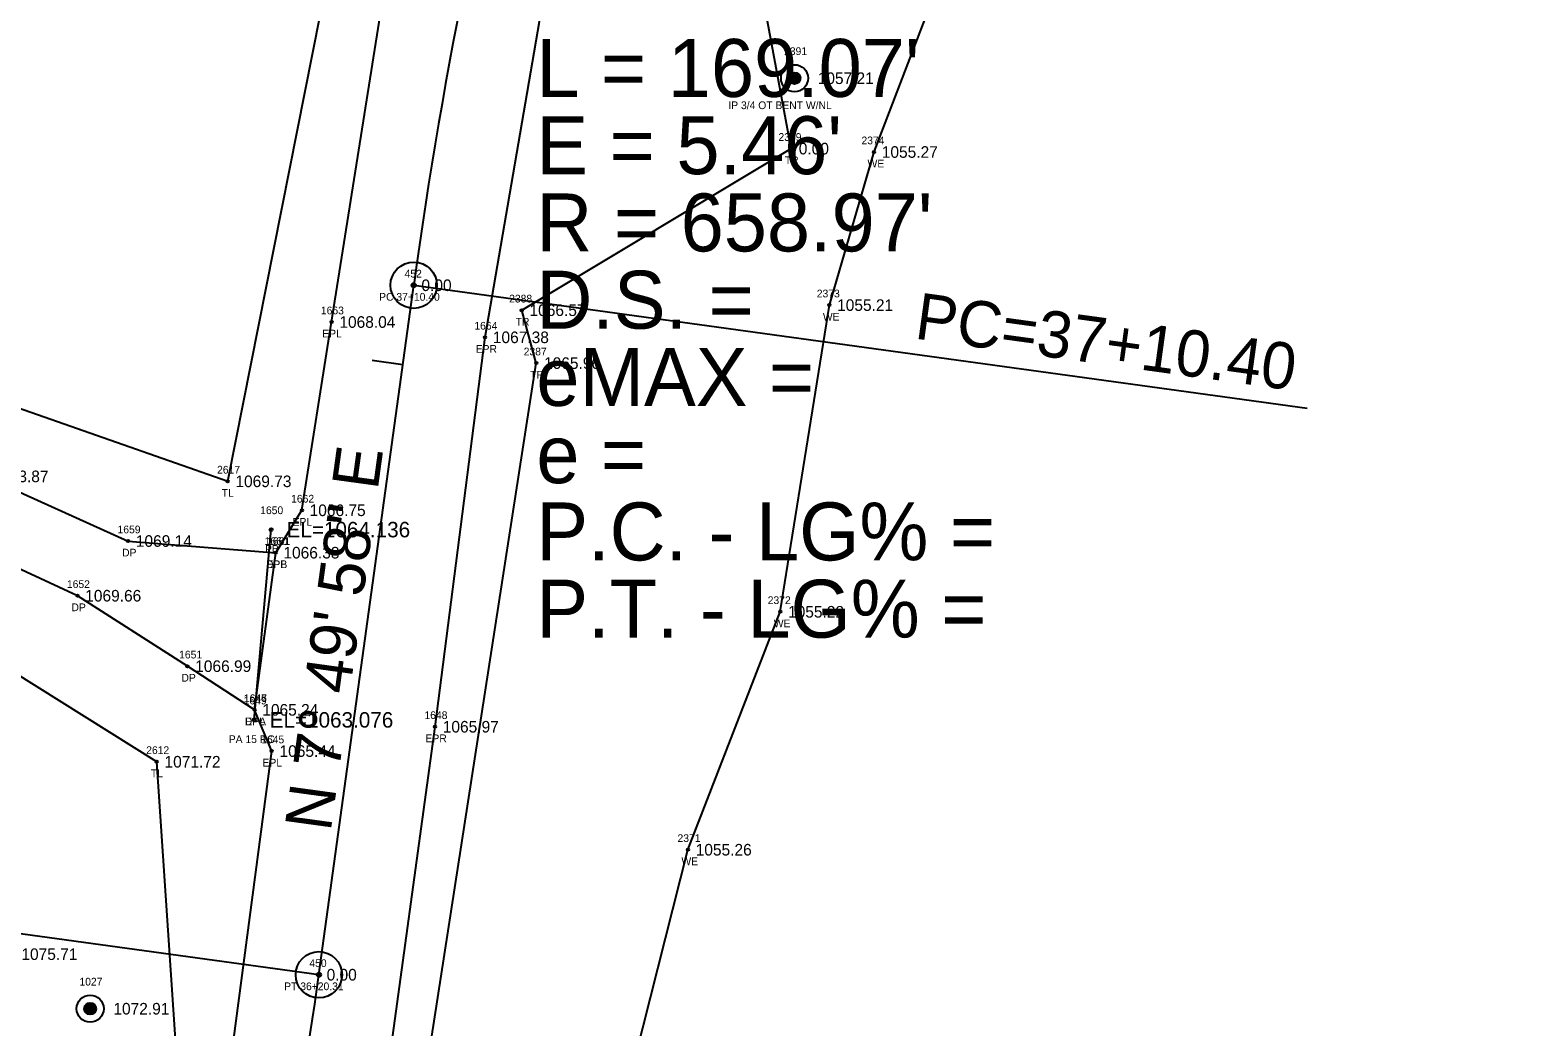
# Model space of a CAD drawing. Extents: x 1578957 to 1581675, y 1115963 to 1120391.
# Drawn here: x 1580522.5 to 1580717.6, y 1118811.6 to 1118940.6 of the extents above; entities that cross this region are included whole.
import ezdxf

# ---------------------------------------------------------------- set-up
doc = ezdxf.new("R2010")
doc.units = 0
for name, color, linetype in [('RD_EX_DR_Pipe', 7, 'Continuous'), ('RD_EX_DR_Pipe_txCode', 7, 'Continuous'), ('RD_EX_Driveway', 7, 'Continuous'), ('RD_EX_Driveway_txCode', 7, 'Continuous'), ('RD_EX_DV_Prop_txCode', 7, 'Continuous'), ('RD_EX_DV_PropPin', 7, 'Continuous'), ('RD_EX_H2O', 7, 'Continuous'), ('RD_EX_H2O_txCode', 7, 'Continuous'), ('RD_EX_Road', 7, 'Continuous'), ('RD_EX_Road_txCode', 7, 'Continuous'), ('RD_EX_TX_Driveway_ELEV', 7, 'Continuous'), ('RD_EX_TX_DV_Prop_ELEV', 7, 'Continuous'), ('RD_EX_TX_H2O_ELEV', 7, 'Continuous'), ('RD_EX_TX_Road_ELEV', 7, 'Continuous'), ('RD_EX_TX_VEG_ELEV', 7, 'Continuous'), ('RD_EX_VEG', 7, 'Continuous'), ('RD_EX_VEG_txCode', 7, 'Continuous'), ('RD_HC_Cl', 7, 'Continuous'), ('RD_HC_Data', 7, 'Continuous'), ('RD_HC_Data_Tic', 7, 'Continuous'), ('RD_HC_Survey_ELEV', 7, 'Continuous'), ('RD_HC_txCode', 7, 'Continuous'), ('RD_SMD_Locator', 7, 'Continuous'), ('RD_TX_Pipe_ElevEX', 7, 'Continuous')]:
    doc.layers.add(name, color=color, linetype=linetype)

msp = doc.modelspace()

# ---------------------------------------------------------------- linework, layer by layer
at = {"layer": 'RD_EX_DR_Pipe'}
msp.add_line((1580551.5, 1118851.36), (1580553.68, 1118875.99), dxfattribs=at)
at = {"layer": 'RD_EX_Driveway'}
for points in [[(1580461.66, 1118892.71), (1580490.38, 1118891.28), (1580516.63, 1118882.88), (1580535.18, 1118874.51), (1580554.27, 1118873)], [(1580551.54, 1118852.66), (1580542.86, 1118858.31), (1580528.63, 1118867.43), (1580506.95, 1118877.46), (1580492.3, 1118881.49), (1580460.37, 1118882.82)]]:
    msp.add_lwpolyline(points, dxfattribs=at)
at = {"layer": 'RD_EX_DV_PropPin'}
for p, q in [((1580620.66, 1118934.22), (1580620.66, 1118934.61)), ((1580620.7, 1118934.12), (1580620.7, 1118934.72)), ((1580620.73, 1118934.05), (1580620.73, 1118934.79)), ((1580620.77, 1118933.99), (1580620.77, 1118934.84)), ((1580620.8, 1118933.94), (1580620.8, 1118934.89)), ((1580620.84, 1118933.9), (1580620.84, 1118934.93)), ((1580620.87, 1118933.87), (1580620.87, 1118934.97)), ((1580620.91, 1118933.84), (1580620.91, 1118935)), ((1580620.94, 1118933.81), (1580620.94, 1118935.03)), ((1580620.98, 1118933.78), (1580620.98, 1118935.05)), ((1580621.01, 1118933.76), (1580621.01, 1118935.07)), ((1580621.05, 1118933.74), (1580621.05, 1118935.09)), ((1580621.08, 1118933.73), (1580621.08, 1118935.11)), ((1580621.12, 1118933.71), (1580621.12, 1118935.13)), ((1580621.15, 1118933.7), (1580621.15, 1118935.14)), ((1580621.19, 1118933.69), (1580621.19, 1118935.15)), ((1580621.22, 1118933.68), (1580621.22, 1118935.16)), ((1580621.26, 1118933.67), (1580621.26, 1118935.17)), ((1580621.29, 1118933.66), (1580621.29, 1118935.17)), ((1580621.33, 1118933.66), (1580621.33, 1118935.18)), ((1580621.36, 1118933.66), (1580621.36, 1118935.18)), ((1580621.4, 1118933.66), (1580621.4, 1118935.18)), ((1580621.43, 1118933.66), (1580621.43, 1118935.18)), ((1580621.47, 1118933.66), (1580621.47, 1118935.18)), ((1580621.5, 1118933.66), (1580621.5, 1118935.17)), ((1580621.54, 1118933.67), (1580621.54, 1118935.17)), ((1580621.57, 1118933.68), (1580621.57, 1118935.16)), ((1580621.61, 1118933.69), (1580621.61, 1118935.15)), ((1580621.64, 1118933.7), (1580621.64, 1118935.14)), ((1580621.68, 1118933.71), (1580621.68, 1118935.13)), ((1580621.71, 1118933.73), (1580621.71, 1118935.11)), ((1580621.75, 1118933.74), (1580621.75, 1118935.09)), ((1580621.78, 1118933.76), (1580621.78, 1118935.07)), ((1580621.82, 1118933.78), (1580621.82, 1118935.05)), ((1580621.85, 1118933.81), (1580621.85, 1118935.03)), ((1580621.89, 1118933.84), (1580621.89, 1118935)), ((1580621.92, 1118933.87), (1580621.92, 1118934.97)), ((1580621.96, 1118933.9), (1580621.96, 1118934.93)), ((1580621.99, 1118933.94), (1580621.99, 1118934.89)), ((1580622.03, 1118933.99), (1580622.03, 1118934.84)), ((1580622.06, 1118934.05), (1580622.06, 1118934.79)), ((1580622.1, 1118934.12), (1580622.1, 1118934.72)), ((1580622.13, 1118934.22), (1580622.13, 1118934.61)), ((1580529.53, 1118813.77), (1580529.53, 1118814.17)), ((1580529.57, 1118813.67), (1580529.57, 1118814.27)), ((1580529.6, 1118813.6), (1580529.6, 1118814.34)), ((1580529.64, 1118813.54), (1580529.64, 1118814.4)), ((1580529.67, 1118813.49), (1580529.67, 1118814.44)), ((1580529.71, 1118813.45), (1580529.71, 1118814.48)), ((1580529.74, 1118813.42), (1580529.74, 1118814.52)), ((1580529.78, 1118813.39), (1580529.78, 1118814.55)), ((1580529.81, 1118813.36), (1580529.81, 1118814.58)), ((1580529.85, 1118813.33), (1580529.85, 1118814.6)), ((1580529.88, 1118813.31), (1580529.88, 1118814.63)), ((1580529.92, 1118813.29), (1580529.92, 1118814.64)), ((1580529.95, 1118813.28), (1580529.95, 1118814.66)), ((1580529.99, 1118813.26), (1580529.99, 1118814.68)), ((1580530.02, 1118813.25), (1580530.02, 1118814.69)), ((1580530.06, 1118813.24), (1580530.06, 1118814.7)), ((1580530.09, 1118813.23), (1580530.09, 1118814.71)), ((1580530.13, 1118813.22), (1580530.13, 1118814.72)), ((1580530.16, 1118813.22), (1580530.16, 1118814.72)), ((1580530.2, 1118813.21), (1580530.2, 1118814.73)), ((1580530.23, 1118813.21), (1580530.23, 1118814.73)), ((1580530.27, 1118813.21), (1580530.27, 1118814.73)), ((1580530.3, 1118813.21), (1580530.3, 1118814.73)), ((1580530.34, 1118813.21), (1580530.34, 1118814.73)), ((1580530.37, 1118813.22), (1580530.37, 1118814.72)), ((1580530.41, 1118813.22), (1580530.41, 1118814.72)), ((1580530.44, 1118813.23), (1580530.44, 1118814.71)), ((1580530.48, 1118813.24), (1580530.48, 1118814.7)), ((1580530.51, 1118813.25), (1580530.51, 1118814.69)), ((1580530.55, 1118813.26), (1580530.55, 1118814.68)), ((1580530.58, 1118813.28), (1580530.58, 1118814.66)), ((1580530.62, 1118813.29), (1580530.62, 1118814.64)), ((1580530.65, 1118813.31), (1580530.65, 1118814.63)), ((1580530.69, 1118813.33), (1580530.69, 1118814.6)), ((1580530.72, 1118813.36), (1580530.72, 1118814.58)), ((1580530.76, 1118813.39), (1580530.76, 1118814.55)), ((1580530.79, 1118813.42), (1580530.79, 1118814.52)), ((1580530.83, 1118813.45), (1580530.83, 1118814.48)), ((1580530.86, 1118813.49), (1580530.86, 1118814.44)), ((1580530.9, 1118813.54), (1580530.9, 1118814.4)), ((1580530.93, 1118813.6), (1580530.93, 1118814.34)), ((1580530.97, 1118813.67), (1580530.97, 1118814.27)), ((1580531, 1118813.77), (1580531, 1118814.17))]:
    msp.add_line(p, q, dxfattribs=at)
for centre, radius in [((1580621.4, 1118934.42), 1.75), ((1580621.4, 1118934.42), 0.761), ((1580530.27, 1118813.97), 1.75), ((1580530.27, 1118813.97), 0.761)]:
    msp.add_circle(centre, radius, dxfattribs=at)
at = {"layer": 'RD_EX_H2O'}
msp.add_lwpolyline([(1580662.66, 1118745.96), (1580635.95, 1118737.09), (1580612.52, 1118746.45), (1580595.66, 1118762.5), (1580592.35, 1118783.03), (1580600.82, 1118807.76), (1580607.61, 1118834.55), (1580619.56, 1118865.35), (1580625.91, 1118905.05), (1580631.69, 1118924.87), (1580644.46, 1118958.26), (1580657.67, 1118980.43), (1580670.71, 1118986.52), (1580698.69, 1118994.36), (1580708.21, 1118994.46), (1580708.04, 1118967.07)], dxfattribs=at)
at = {"layer": 'RD_EX_Road'}
for points in [[(1580473.88, 1118362.54), (1580483.48, 1118411.51), (1580489.89, 1118460.73), (1580494.85, 1118510.57), (1580499.16, 1118559.99), (1580504.01, 1118606.08), (1580503.12, 1118611.13), (1580505.28, 1118639.06), (1580510.54, 1118660.33), (1580513.92, 1118665.76), (1580524.45, 1118707.45), (1580537.09, 1118755.41), (1580548.08, 1118804.24), (1580553.77, 1118847.32), (1580551.54, 1118852.66), (1580554.27, 1118873), (1580557.66, 1118878.49), (1580561.51, 1118902.86), (1580569.28, 1118952.03)], [(1580493.79, 1118358.47), (1580503.62, 1118407.2), (1580510.35, 1118458.03), (1580515.16, 1118508.07), (1580519.11, 1118556.96), (1580525.12, 1118608.82), (1580532.19, 1118654.45), (1580543.96, 1118701.36), (1580546.32, 1118710.02), (1580556.92, 1118750.18), (1580559.57, 1118760.22), (1580560.06, 1118761.9), (1580568.21, 1118801.71), (1580574.89, 1118850.47), (1580581.37, 1118900.88), (1580589.1, 1118945.81)]]:
    msp.add_lwpolyline(points, dxfattribs=at)
at = {"layer": 'RD_EX_VEG'}
for points in [[(1580639.92, 1118729.93), (1580612.79, 1118741.48), (1580587.66, 1118760.5), (1580582.75, 1118748.48), (1580569.41, 1118752.34), (1580573.05, 1118801.24), (1580587.99, 1118897.54), (1580586.11, 1118904.39), (1580620.95, 1118925.31), (1580612.98, 1118968.29), (1580615.02, 1118992.08), (1580652.91, 1119074.28), (1580678.82, 1119073.92), (1580717.57, 1119071.87)], [(1580485.37, 1118901.44), (1580509.85, 1118895.62), (1580548.06, 1118882.24), (1580562.06, 1118952.82), (1580526.18, 1118990.86), (1580487.41, 1119028.45)], [(1580479, 1118844.18), (1580520.37, 1118821.03), (1580507.05, 1118780.01), (1580530.87, 1118763.29), (1580541.52, 1118806.8), (1580538.89, 1118845.94), (1580498.51, 1118871.2), (1580488.28, 1118877.66)]]:
    msp.add_lwpolyline(points, dxfattribs=at)
at = {"layer": 'RD_HC_Cl'}
msp.add_line((1580559.86, 1118818.37), (1580572.13, 1118907.62), dxfattribs=at)
for centre, radius, start, end in [((1581224.95, 1118817.81), 658.97, 157.46729, 172.1672), ((1580013.59, 1118893.52), 551.41, 345.756, 352.1672)]:
    msp.add_arc(centre, radius, start, end, dxfattribs=at)
at = {"layer": 'RD_HC_Data'}
for p, q in [((1580572.13, 1118907.62), (1580687.73, 1118891.71)), ((1580559.86, 1118818.37), (1580445.85, 1118834.05))]:
    msp.add_line(p, q, dxfattribs=at)
for centre, radius in [((1580572.13, 1118907.62), 3), ((1580572.13, 1118907.62), 0.282), ((1580559.86, 1118818.37), 3), ((1580559.86, 1118818.37), 0.282)]:
    msp.add_circle(centre, radius, dxfattribs=at)
at = {"layer": 'RD_HC_Data_Tic'}
msp.add_line((1580570.72, 1118897.31), (1580566.75, 1118897.86), dxfattribs=at)
at = {"layer": 'RD_SMD_Locator'}
for centre, radius in [((1580621.4, 1118934.42), 0.15), ((1580620.95, 1118925.31), 0.15), ((1580631.69, 1118924.87), 0.15), ((1580572.13, 1118907.62), 0.15), ((1580625.91, 1118905.05), 0.15), ((1580561.51, 1118902.86), 0.15), ((1580586.11, 1118904.39), 0.15), ((1580581.37, 1118900.88), 0.15), ((1580587.99, 1118897.54), 0.15), ((1580548.06, 1118882.24), 0.15), ((1580557.66, 1118878.49), 0.15), ((1580553.68, 1118875.99), 0.2), ((1580535.18, 1118874.51), 0.15), ((1580554.27, 1118873), 0.15), ((1580554.27, 1118873), 0.15), ((1580528.63, 1118867.43), 0.15), ((1580619.56, 1118865.35), 0.15), ((1580542.86, 1118858.31), 0.15), ((1580551.54, 1118852.66), 0.15), ((1580551.54, 1118852.66), 0.15), ((1580551.5, 1118851.36), 0.2), ((1580574.89, 1118850.47), 0.15), ((1580553.77, 1118847.32), 0.15), ((1580538.89, 1118845.94), 0.15), ((1580607.61, 1118834.55), 0.15), ((1580559.86, 1118818.37), 0.15), ((1580530.27, 1118813.97), 0.15)]:
    msp.add_circle(centre, radius, dxfattribs=at)

# ---------------------------------------------------------------- texts
at = {"layer": 'RD_EX_DR_Pipe_txCode'}
for s, p in [('1650', (1580552.27, 1118877.99)), ('PB', (1580552.9, 1118872.99)), ('1649', (1580550.13, 1118853.36)), ('PA 15 RC', (1580548.2, 1118848.36))]:
    msp.add_text(s, height=1, dxfattribs=at).set_placement(p)
at = {"layer": 'RD_EX_Driveway_txCode'}
for s, p in [('1659', (1580533.81, 1118875.51)), ('DP', (1580534.4, 1118872.51)), ('1660', (1580552.84, 1118874)), ('DPB', (1580553.02, 1118871)), ('1652', (1580527.26, 1118868.43)), ('DP', (1580527.85, 1118865.43)), ('1651', (1580541.78, 1118859.31)), ('DP', (1580542.08, 1118856.31)), ('1647', (1580550.17, 1118853.66)), ('DPA', (1580550.27, 1118850.66))]:
    msp.add_text(s, height=1, dxfattribs=at).set_placement(p)
at = {"layer": 'RD_EX_DV_Prop_txCode'}
for s, p in [('2391', (1580620.05, 1118937.42)), ('IP 3/4 OT BENT W/NL', (1580612.84, 1118930.42)), ('1027', (1580528.88, 1118816.97))]:
    msp.add_text(s, height=1, dxfattribs=at).set_placement(p)
at = {"layer": 'RD_EX_H2O_txCode'}
for s, p in [('2374', (1580630.06, 1118925.87)), ('WE', (1580630.85, 1118922.87)), ('2373', (1580624.28, 1118906.05)), ('WE', (1580625.07, 1118903.05)), ('2372', (1580617.93, 1118866.35)), ('WE', (1580618.72, 1118863.35)), ('2371', (1580606.26, 1118835.55)), ('WE', (1580606.77, 1118832.55))]:
    msp.add_text(s, height=1, dxfattribs=at).set_placement(p)
at = {"layer": 'RD_EX_Road_txCode'}
for s, p in [('1663', (1580560.12, 1118903.86)), ('1664', (1580579.98, 1118901.88)), ('EPL', (1580560.3, 1118900.86)), ('EPR', (1580580.15, 1118898.88)), ('1662', (1580556.27, 1118879.49)), ('EPL', (1580556.46, 1118876.49)), ('1661', (1580553.16, 1118874)), ('EPL', (1580553.07, 1118871)), ('1646', (1580550.15, 1118853.66)), ('1648', (1580573.52, 1118851.47)), ('EPL', (1580550.34, 1118850.66)), ('1645', (1580552.4, 1118848.32)), ('EPR', (1580573.66, 1118848.47)), ('EPL', (1580552.57, 1118845.32))]:
    msp.add_text(s, height=1, dxfattribs=at).set_placement(p)
at = {"layer": 'RD_EX_TX_Driveway_ELEV'}
for s, p in [('1073.87', (1580517.63, 1118882.13)), ('1069.14', (1580536.18, 1118873.76)), ('1066.38', (1580555.27, 1118872.25)), ('1069.66', (1580529.63, 1118866.68)), ('1066.99', (1580543.86, 1118857.56)), ('1065.24', (1580552.54, 1118851.91))]:
    msp.add_text(s, height=1.5, dxfattribs=at).set_placement(p)
at = {"layer": 'RD_EX_TX_DV_Prop_ELEV'}
for s, p in [('1057.21', (1580624.4, 1118933.67)), ('1072.91', (1580533.27, 1118813.22))]:
    msp.add_text(s, height=1.5, dxfattribs=at).set_placement(p)
at = {"layer": 'RD_EX_TX_H2O_ELEV'}
for s, p in [('1055.27', (1580632.69, 1118924.12)), ('1055.21', (1580626.91, 1118904.3)), ('1055.22', (1580620.56, 1118864.6)), ('1055.26', (1580608.61, 1118833.8))]:
    msp.add_text(s, height=1.5, dxfattribs=at).set_placement(p)
at = {"layer": 'RD_EX_TX_Road_ELEV'}
for s, p in [('1068.04', (1580562.51, 1118902.11)), ('1067.38', (1580582.37, 1118900.13)), ('1066.75', (1580558.66, 1118877.74)), ('1066.38', (1580555.27, 1118872.25)), ('1065.24', (1580552.54, 1118851.91)), ('1065.97', (1580575.89, 1118849.72)), ('1065.44', (1580554.77, 1118846.57))]:
    msp.add_text(s, height=1.5, dxfattribs=at).set_placement(p)
at = {"layer": 'RD_EX_TX_VEG_ELEV'}
for s, p in [('0.00', (1580621.95, 1118924.56)), ('1066.57', (1580587.11, 1118903.64)), ('1065.96', (1580588.99, 1118896.79)), ('1069.73', (1580549.06, 1118881.49)), ('1071.72', (1580539.89, 1118845.19)), ('1075.71', (1580521.37, 1118820.28))]:
    msp.add_text(s, height=1.5, dxfattribs=at).set_placement(p)
at = {"layer": 'RD_EX_VEG_txCode'}
for s, p in [('2389', (1580619.32, 1118926.31)), ('TR', (1580620.15, 1118923.31)), ('2388', (1580584.48, 1118905.39)), ('TR', (1580585.32, 1118902.39)), ('2387', (1580586.36, 1118898.54)), ('TR', (1580587.19, 1118895.54)), ('2617', (1580546.69, 1118883.24)), ('TL', (1580547.29, 1118880.24)), ('2612', (1580537.52, 1118846.94)), ('TL', (1580538.12, 1118843.94))]:
    msp.add_text(s, height=1, dxfattribs=at).set_placement(p)
at = {"layer": 'RD_HC_Data'}
for s, p in [("L = 169.07'", (1580588, 1118932)), ("E = 5.46'", (1580588, 1118922)), ("R = 658.97'", (1580588, 1118912)), ('D.S. = ', (1580588, 1118902)), ('eMAX = ', (1580588, 1118892)), ('e = ', (1580588, 1118882)), ('P.C. - LG% = ', (1580588, 1118872)), ('P.T. - LG% = ', (1580588, 1118862))]:
    msp.add_text(s, height=7.5, dxfattribs=at).set_placement(p)
for s, rotation, p in [('PC=37+10.40', 352.1672, (1580636.8, 1118900.74)), ('N 7%%d 49\' 58" E', 82.1672, (1580561.38, 1118836.8))]:
    msp.add_text(s, height=6, rotation=rotation, dxfattribs=at).set_placement(p)
at = {"layer": 'RD_HC_Survey_ELEV'}
for p in [(1580573.13, 1118906.87), (1580560.86, 1118817.62)]:
    msp.add_text('0.00', height=1.5, dxfattribs=at).set_placement(p)
at = {"layer": 'RD_HC_txCode'}
for s, p in [('452', (1580570.95, 1118908.62)), ('PC 37+10.40', (1580567.66, 1118905.62)), ('450', (1580558.63, 1118819.37)), ('PT 36+20.31', (1580555.37, 1118816.37))]:
    msp.add_text(s, height=1, dxfattribs=at).set_placement(p)
at = {"layer": 'RD_TX_Pipe_ElevEX'}
for s, p in [('EL=1064.136', (1580555.68, 1118874.99)), ('EL=1063.076', (1580553.5, 1118850.36))]:
    msp.add_text(s, height=2, dxfattribs=at).set_placement(p)

doc.saveas('drawing.dxf')
